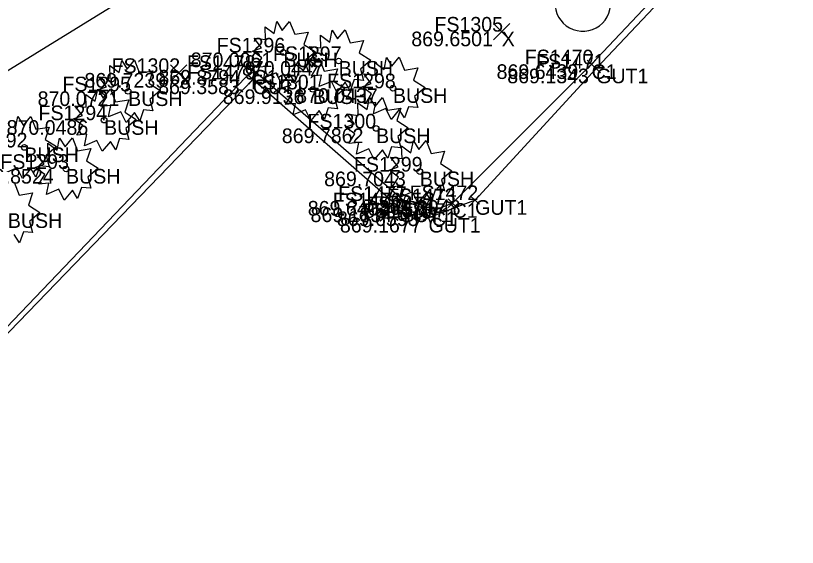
# Model space of a CAD drawing. Extents: x 1469677 to 1493262, y 375219 to 389293.
# Drawn here: x 1479470.9 to 1479535, y 379780.6 to 379824.2 of the extents above; entities that cross this region are included whole.
import ezdxf

# ---------------------------------------------------------------- set-up
doc = ezdxf.new("R2010")
doc.units = 0
for name, color, linetype in [('DV_X_Lot_Line', 7, 'Continuous'), ('DV_X_Text', 7, 'Continuous'), ('GK_Visualization', 7, 'Continuous'), ('PNTELEV', 7, 'Continuous'), ('RD_P_Text', 7, 'Continuous'), ('RW_P_Const_Limits', 7, 'Continuous'), ('RW_P_Esmt_SW', 7, 'Continuous'), ('RW_P_Esmt_U', 7, 'Continuous')]:
    doc.layers.add(name, color=color, linetype=linetype)

msp = doc.modelspace()

# ---------------------------------------------------------------- linework, layer by layer
at = {"layer": 'DV_X_Lot_Line'}
msp.add_lwpolyline([(1479601.313, 379866.859), (1479581.547, 379861.918), (1479562.5, 379857.02), (1479543.703, 379852.153), (1479520.939, 379846.407), (1479515.035, 379844.634), (1479510.748, 379842.941), (1479506.291, 379840.861), (1479498.375, 379836.478), (1479480.408, 379825.918), (1479452.204, 379808.527)], dxfattribs=at)
at = {"layer": 'PNTELEV'}
for p, q in [((1479518.512, 379819.84), (1479517.784, 379820.526)), ((1479518.491, 379820.547), (1479517.805, 379819.819)), ((1479490.734, 379819.396), (1479489.978, 379820.051)), ((1479490.029, 379819.345), (1479490.683, 379820.101)), ((1479490.356, 379819.723), (1479490.356, 379819.723)), ((1479518.148, 379820.183), (1479518.148, 379820.183)), ((1479518.886, 379819.486), (1479518.158, 379820.172)), ((1479518.865, 379820.193), (1479518.179, 379819.465)), ((1479518.522, 379819.829), (1479518.522, 379819.829)), ((1479490.744, 379818.614), (1479489.99, 379819.272)), ((1479490.038, 379818.566), (1479490.696, 379819.32)), ((1479490.367, 379818.943), (1479490.367, 379818.943)), ((1479502.568, 379808.518), (1479502.918, 379809.455)), ((1479508.96, 379808.714), (1479508.224, 379809.392)), ((1479508.931, 379809.421), (1479508.253, 379808.686)), ((1479502.208, 379807.983), (1479502.544, 379808.925)), ((1479503.212, 379808.812), (1479502.274, 379809.161)), ((1479502.743, 379808.986), (1479502.743, 379808.986)), ((1479507.102, 379809.157), (1479506.394, 379808.451)), ((1479507.101, 379808.45), (1479506.395, 379809.158)), ((1479506.748, 379808.804), (1479506.748, 379808.804)), ((1479508.592, 379809.053), (1479508.592, 379809.053)), ((1479502.847, 379808.287), (1479501.905, 379808.622)), ((1479502.376, 379808.454), (1479502.376, 379808.454)), ((1479505.502, 379808.315), (1479504.572, 379807.949)), ((1479505.22, 379807.666), (1479504.854, 379808.597)), ((1479505.037, 379808.132), (1479505.037, 379808.132)), ((1479505.241, 379807.778), (1479504.307, 379807.422)), ((1479504.952, 379807.133), (1479504.596, 379808.067)), ((1479504.774, 379807.6), (1479504.774, 379807.6))]:
    msp.add_line(p, q, dxfattribs=at)
at = {"layer": 'RD_P_Text'}
for points in [[(1479601.319, 379856.892), (1479590.521, 379858.039), (1479580.718, 379858.057), (1479571.147, 379856.791), (1479561.287, 379853.753), (1479553.092, 379850.703), (1479544.73, 379845.631), (1479537.421, 379839.852), (1479530.35, 379833.145), (1479518.148, 379820.183), (1479506.748, 379808.804), (1479505.037, 379808.132), (1479502.743, 379808.986), (1479490.356, 379819.723), (1479452.909, 379780.601)], [(1479601.347, 379856.369), (1479590.364, 379857.442), (1479580.925, 379857.48), (1479571.059, 379856.275), (1479561.558, 379853.273), (1479553.285, 379850.192), (1479545.205, 379845.234), (1479537.871, 379839.395), (1479530.786, 379832.841), (1479518.522, 379819.829), (1479508.592, 379809.053), (1479504.774, 379807.6), (1479502.376, 379808.454), (1479490.367, 379818.943), (1479453.507, 379780.799)]]:
    msp.add_lwpolyline(points, dxfattribs=at)
at = {"layer": 'RW_P_Const_Limits'}
for points in [[(1479492.782, 379822.961), (1479493.387, 379823.696), (1479493.802, 379822.642), (1479494.894, 379822.822), (1479494.555, 379821.811), (1479495.5, 379821.216), (1479494.644, 379820.481), (1479494.894, 379819.567), (1479494.14, 379819.636), (1479493.815, 379818.722), (1479493.387, 379819.414), (1479492.709, 379818.597), (1479492.28, 379819.484), (1479491.26, 379819.054), (1479491.452, 379819.996), (1479490.64, 379819.912), (1479491.114, 379820.702), (1479490.345, 379821.271), (1479491.084, 379821.534), (1479490.477, 379822.337), (1479491.409, 379822.227), (1479491.379, 379823.266), (1479492.132, 379822.697), (1479492.339, 379823.682), (1479492.782, 379822.961)], [(1479497.321, 379822.262), (1479497.926, 379822.997), (1479498.341, 379821.944), (1479499.433, 379822.124), (1479499.094, 379821.112), (1479500.039, 379820.517), (1479499.183, 379819.782), (1479499.433, 379818.869), (1479498.679, 379818.937), (1479498.354, 379818.024), (1479497.926, 379818.715), (1479497.248, 379817.899), (1479496.819, 379818.785), (1479495.799, 379818.355), (1479495.991, 379819.297), (1479495.179, 379819.214), (1479495.653, 379820.004), (1479494.884, 379820.572), (1479495.623, 379820.835), (1479495.016, 379821.639), (1479495.948, 379821.529), (1479495.918, 379822.567), (1479496.671, 379821.999), (1479496.878, 379822.984), (1479497.321, 379822.262)], [(1479480.059, 379819.778), (1479480.664, 379820.513), (1479481.079, 379819.46), (1479482.171, 379819.64), (1479481.832, 379818.628), (1479482.777, 379818.033), (1479481.921, 379817.298), (1479482.171, 379816.385), (1479481.417, 379816.453), (1479481.092, 379815.54), (1479480.664, 379816.231), (1479479.986, 379815.415), (1479479.557, 379816.301), (1479478.537, 379815.871), (1479478.729, 379816.813), (1479477.917, 379816.73), (1479478.391, 379817.52), (1479477.622, 379818.088), (1479478.361, 379818.351), (1479477.754, 379819.155), (1479478.686, 379819.045), (1479478.656, 379820.083), (1479479.409, 379819.515), (1479479.616, 379820.5), (1479480.059, 379819.778)], [(1479495.199, 379819.941), (1479495.804, 379820.676), (1479496.219, 379819.622), (1479497.311, 379819.802), (1479496.972, 379818.791), (1479497.917, 379818.196), (1479497.061, 379817.461), (1479497.311, 379816.547), (1479496.557, 379816.616), (1479496.232, 379815.702), (1479495.804, 379816.394), (1479495.126, 379815.577), (1479494.697, 379816.464), (1479493.677, 379816.034), (1479493.869, 379816.976), (1479493.057, 379816.892), (1479493.531, 379817.682), (1479492.762, 379818.251), (1479493.501, 379818.514), (1479492.894, 379819.317), (1479493.826, 379819.207), (1479493.796, 379820.246), (1479494.549, 379819.677), (1479494.756, 379820.662), (1479495.199, 379819.941)], [(1479501.774, 379820.033), (1479502.379, 379820.768), (1479502.794, 379819.714), (1479503.886, 379819.894), (1479503.547, 379818.883), (1479504.492, 379818.288), (1479503.636, 379817.553), (1479503.886, 379816.639), (1479503.132, 379816.708), (1479502.807, 379815.794), (1479502.379, 379816.486), (1479501.701, 379815.669), (1479501.272, 379816.556), (1479500.252, 379816.126), (1479500.444, 379817.068), (1479499.632, 379816.984), (1479500.106, 379817.774), (1479499.337, 379818.343), (1479500.076, 379818.606), (1479499.469, 379819.409), (1479500.401, 379819.299), (1479500.371, 379820.338), (1479501.124, 379819.769), (1479501.331, 379820.754), (1479501.774, 379820.033)], [(1479478.091, 379817.417), (1479478.696, 379818.152), (1479479.111, 379817.099), (1479480.203, 379817.279), (1479479.864, 379816.267), (1479480.809, 379815.672), (1479479.953, 379814.937), (1479480.203, 379814.024), (1479479.449, 379814.092), (1479479.124, 379813.179), (1479478.696, 379813.871), (1479478.018, 379813.054), (1479477.589, 379813.941), (1479476.569, 379813.511), (1479476.761, 379814.452), (1479475.949, 379814.369), (1479476.423, 379815.159), (1479475.654, 379815.727), (1479476.393, 379815.991), (1479475.786, 379816.794), (1479476.718, 379816.684), (1479476.688, 379817.722), (1479477.441, 379817.154), (1479477.648, 379818.139), (1479478.091, 379817.417)], [(1479500.391, 379816.736), (1479500.996, 379817.471), (1479501.411, 379816.418), (1479502.503, 379816.598), (1479502.164, 379815.586), (1479503.109, 379814.991), (1479502.253, 379814.256), (1479502.503, 379813.343), (1479501.749, 379813.411), (1479501.424, 379812.498), (1479500.996, 379813.189), (1479500.318, 379812.373), (1479499.889, 379813.259), (1479498.869, 379812.829), (1479499.061, 379813.771), (1479498.249, 379813.688), (1479498.723, 379814.478), (1479497.954, 379815.046), (1479498.693, 379815.309), (1479498.086, 379816.113), (1479499.018, 379816.003), (1479498.988, 379817.041), (1479499.741, 379816.473), (1479499.948, 379817.458), (1479500.391, 379816.736)], [(1479471.559, 379815.181), (1479472.164, 379815.916), (1479472.579, 379814.863), (1479473.671, 379815.043), (1479473.332, 379814.031), (1479474.277, 379813.436), (1479473.421, 379812.701), (1479473.671, 379811.788), (1479472.917, 379811.856), (1479472.592, 379810.943), (1479472.164, 379811.634), (1479471.486, 379810.818), (1479471.057, 379811.704), (1479470.037, 379811.274)], [(1479470.909, 379814.918), (1479471.116, 379815.903), (1479471.559, 379815.181)], [(1479474.971, 379813.421), (1479475.576, 379814.156), (1479475.991, 379813.103), (1479477.083, 379813.283), (1479476.744, 379812.271), (1479477.689, 379811.676), (1479476.833, 379810.941), (1479477.083, 379810.028), (1479476.329, 379810.096), (1479476.004, 379809.183), (1479475.576, 379809.874), (1479474.898, 379809.058), (1479474.469, 379809.944), (1479473.449, 379809.514), (1479473.641, 379810.456), (1479472.829, 379810.373), (1479473.303, 379811.163), (1479472.534, 379811.731), (1479473.273, 379811.994), (1479472.666, 379812.798), (1479473.598, 379812.688), (1479473.568, 379813.726), (1479474.321, 379813.158), (1479474.528, 379814.143), (1479474.971, 379813.421)], [(1479503.973, 379813.204), (1479504.578, 379813.939), (1479504.993, 379812.886), (1479506.085, 379813.066), (1479505.746, 379812.054), (1479506.691, 379811.459), (1479505.835, 379810.724), (1479506.085, 379809.811), (1479505.331, 379809.879), (1479505.006, 379808.966), (1479504.578, 379809.657), (1479503.9, 379808.841), (1479503.471, 379809.727), (1479502.451, 379809.297), (1479502.643, 379810.239), (1479501.831, 379810.156), (1479502.305, 379810.946), (1479501.536, 379811.514), (1479502.275, 379811.777), (1479501.668, 379812.581), (1479502.6, 379812.471), (1479502.57, 379813.509), (1479503.323, 379812.941), (1479503.53, 379813.926), (1479503.973, 379813.204)], [(1479470.805, 379810.52), (1479471.22, 379809.467), (1479472.312, 379809.647), (1479471.973, 379808.635), (1479472.918, 379808.04), (1479472.062, 379807.305), (1479472.312, 379806.392), (1479471.558, 379806.46), (1479471.233, 379805.547), (1479470.805, 379806.238)]]:
    msp.add_lwpolyline(points, dxfattribs=at)
for centre in [(1479492.866, 379821.151), (1479497.405, 379820.453), (1479495.283, 379818.131), (1479501.858, 379818.223), (1479480.143, 379817.968), (1479478.175, 379815.608), (1479500.475, 379814.927), (1479471.643, 379813.371), (1479475.055, 379811.611), (1479504.057, 379811.394)]:
    msp.add_circle(centre, 0.23, dxfattribs=at)
msp.add_arc((1479517.426, 379825.18), 2.284, 184.94757, 19.45715, dxfattribs=at)
at = {"layer": 'RW_P_Esmt_U'}
for p, q in [((1479510.111, 379822.197), (1479511.445, 379823.532)), ((1479510.111, 379823.532), (1479511.445, 379822.197)), ((1479483.63, 379818.805), (1479484.964, 379820.14)), ((1479483.63, 379820.14), (1479484.964, 379818.805))]:
    msp.add_line(p, q, dxfattribs=at)

# ---------------------------------------------------------------- texts
at = {"layer": 'DV_X_Text'}
for s, p in [('869.6501', (1479503.359, 379821.664)), ('870.0061', (1479485.278, 379819.951)), ('870.0447', (1479489.479, 379819.252)), ('869.8794', (1479482.627, 379818.523)), ('869.6439', (1479510.353, 379818.983)), ('869.1343', (1479511.229, 379818.629)), ('869.7239', (1479476.568, 379818.272)), ('869.3583', (1479482.61, 379817.743)), ('870.0721', (1479472.725, 379816.768)), ('869.9136', (1479487.906, 379816.931)), ('870.0437', (1479493.923, 379817.023)), ('870.0486', (1479470.183, 379814.407)), ('869.7862', (1479492.747, 379813.726)), ('869.8524', (1479467.346, 379810.411)), ('869.7043', (1479496.216, 379810.194)), ('869.6402', (1479494.873, 379807.786)), ('869.5817', (1479499.483, 379807.604)), ('869.0948', (1479500.703, 379807.853)), ('869.1834', (1479495.101, 379807.254)), ('869.6593', (1479497.261, 379806.932)), ('869.1677', (1479497.509, 379806.4))]:
    msp.add_text(s, height=1.2, dxfattribs=at).set_placement(p)
at = {"layer": 'GK_Visualization'}
for s, p in [('X', (1479510.778, 379821.664)), ('BUSH', (1479492.867, 379819.951)), ('BUSH', (1479497.406, 379819.252)), ('C1', (1479490.356, 379818.523)), ('C1', (1479518.148, 379818.983)), ('GUT1', (1479518.522, 379818.629)), ('X', (1479484.297, 379818.272)), ('GUT1', (1479490.367, 379817.743)), ('BUSH', (1479480.144, 379816.768)), ('BUSH', (1479495.284, 379816.931)), ('BUSH', (1479501.859, 379817.023)), ('BUSH', (1479478.176, 379814.407)), ('BUSH', (1479500.476, 379813.726)), ('BUSH', (1479471.644, 379812.171)), ('BUSH', (1479475.056, 379810.411)), ('BUSH', (1479504.058, 379810.194)), ('C1', (1479502.743, 379807.786)), ('C1', (1479506.748, 379807.604)), ('GUT1', (1479508.592, 379807.853)), ('GUT1', (1479502.376, 379807.254)), ('C1', (1479505.037, 379806.932)), ('BUSH', (1479470.285, 379806.775)), ('GUT1', (1479504.774, 379806.4))]:
    msp.add_text(s, height=1.2, dxfattribs=at).set_placement(p)
at = {"layer": 'RW_P_Esmt_SW'}
for s, p in [('FS1305', (1479505.261, 379822.864)), ('FS1296', (1479487.407, 379821.151)), ('FS1297', (1479492.021, 379820.452)), ('FS1478', (1479484.971, 379819.723)), ('FS1470', (1479512.669, 379820.183)), ('FS1471', (1479513.598, 379819.829)), ('FS1302', (1479478.789, 379819.472)), ('FS1479', (1479484.982, 379818.943)), ('FS1295', (1479474.759, 379817.968)), ('FS1301', (1479490.218, 379818.131)), ('FS1298', (1479496.465, 379818.223)), ('FS1294', (1479472.801, 379815.607)), ('FS1300', (1479494.855, 379814.926)), ('FS1292', (1479466.269, 379813.371)), ('FS1293', (1479469.671, 379811.611)), ('FS1299', (1479498.664, 379811.394)), ('FS1477', (1479497.368, 379808.986)), ('FS1473', (1479501.373, 379808.804)), ('FS1472', (1479503.226, 379809.053)), ('FS1476', (1479496.925, 379808.454)), ('FS1475', (1479499.399, 379807.6)), ('FS1474', (1479499.671, 379808.132))]:
    msp.add_text(s, height=1.2, dxfattribs=at).set_placement(p)

doc.saveas('drawing.dxf')
